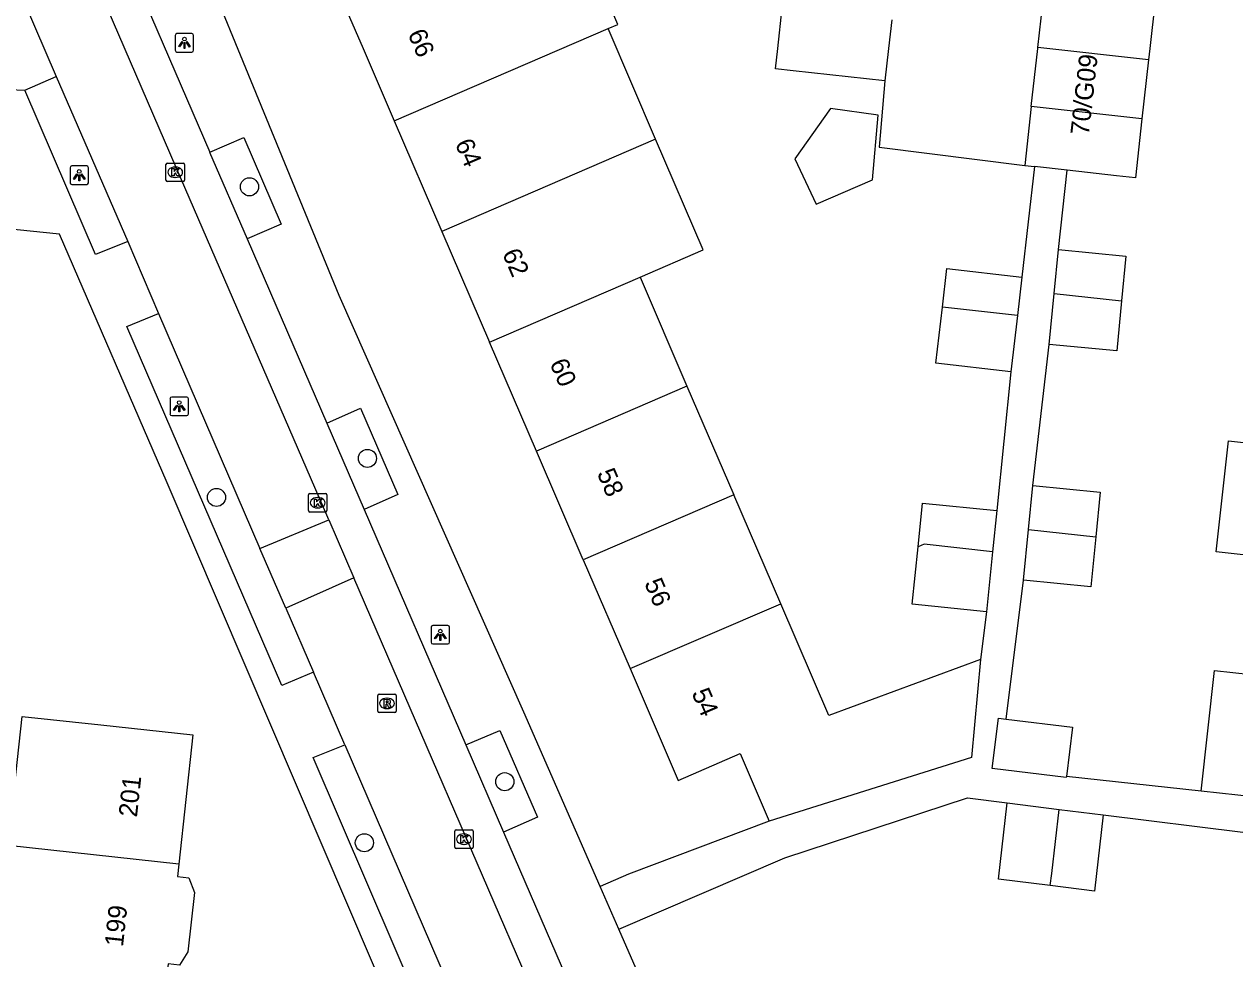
# Model space of a CAD drawing. Extents: x 162026 to 163499, y 387297 to 388169.
# Drawn here: x 162182.6 to 162248.1, y 387700.8 to 387751.3 of the extents above; entities that cross this region are included whole.
import ezdxf

# ---------------------------------------------------------------- set-up
doc = ezdxf.new("R2010")
doc.units = 0
for name, color, linetype in [('IMGEO_Boom', 7, 'Continuous'), ('IMGEO_Kolk', 7, 'Continuous'), ('IMGEO_Lichtpunt', 7, 'Continuous'), ('IMGEO_Pand', 7, 'Continuous'), ('IMGEO_Pand_nummerreeks', 7, 'Continuous'), ('IMGEO_Parkeervlak_open', 7, 'Continuous'), ('IMGEO_Rijbaan_lokaal_open', 7, 'Continuous'), ('IMGEO_Rioolput', 7, 'Continuous'), ('IMGEO_Voetpad_open', 7, 'Continuous')]:
    doc.layers.add(name, color=color, linetype=linetype)

msp = doc.modelspace()

# ---------------------------------------------------------------- linework, layer by layer
at = {"layer": 'IMGEO_Boom'}
for centre in [(162194.804, 387742.533), (162201.178, 387727.86), (162193.021, 387725.749), (162208.602, 387710.391), (162201.011, 387707.094)]:
    msp.add_circle(centre, 0.489, dxfattribs=at)
at = {"layer": 'IMGEO_Kolk'}
for p, q in [((162190.29, 387742.892), (162190.29, 387743.744)), ((162190.365, 387743.818), (162191.217, 387743.818)), ((162190.778, 387743.598), (162190.803, 387743.598)), ((162191.291, 387743.744), (162191.291, 387742.892)), ((162190.801, 387743.038), (162190.776, 387743.038)), ((162191.217, 387742.818), (162190.365, 387742.818)), ((162197.989, 387725.036), (162197.989, 387725.888)), ((162198.064, 387725.962), (162198.916, 387725.962)), ((162198.99, 387725.888), (162198.99, 387725.036)), ((162198.477, 387725.742), (162198.502, 387725.742)), ((162198.916, 387724.962), (162198.064, 387724.962)), ((162198.5, 387725.182), (162198.475, 387725.182)), ((162205.897, 387706.861), (162205.897, 387707.713)), ((162205.972, 387707.787), (162206.824, 387707.787)), ((162206.385, 387707.567), (162206.41, 387707.567)), ((162206.898, 387707.713), (162206.898, 387706.861)), ((162206.408, 387707.007), (162206.383, 387707.007)), ((162206.824, 387706.787), (162205.972, 387706.787))]:
    msp.add_line(p, q, dxfattribs=at)
for points in [[(162190.29, 387742.892), (162190.29, 387743.744)], [(162190.365, 387743.818), (162191.217, 387743.818)], [(162191.291, 387743.744), (162191.291, 387742.892)], [(162190.611, 387743.518), (162190.734, 387743.518), (162190.734, 387743.367), (162190.864, 387743.518), (162191.028, 387743.518), (162190.882, 387743.367), (162191.035, 387743.118), (162190.883, 387743.118), (162190.798, 387743.282), (162190.734, 387743.215), (162190.734, 387743.118), (162190.611, 387743.118), (162190.611, 387743.518)], [(162191.217, 387742.818), (162190.365, 387742.818)], [(162197.989, 387725.036), (162197.989, 387725.888)], [(162198.064, 387725.962), (162198.916, 387725.962)], [(162198.99, 387725.888), (162198.99, 387725.036)], [(162198.31, 387725.662), (162198.433, 387725.662), (162198.433, 387725.511), (162198.563, 387725.662), (162198.727, 387725.662), (162198.581, 387725.511), (162198.734, 387725.262), (162198.582, 387725.262), (162198.497, 387725.426), (162198.433, 387725.359), (162198.433, 387725.262), (162198.31, 387725.262), (162198.31, 387725.662)], [(162198.916, 387724.962), (162198.064, 387724.962)], [(162205.897, 387706.861), (162205.897, 387707.713)], [(162205.972, 387707.787), (162206.824, 387707.787)], [(162206.898, 387707.713), (162206.898, 387706.861)], [(162206.218, 387707.487), (162206.341, 387707.487), (162206.341, 387707.336), (162206.471, 387707.487), (162206.635, 387707.487), (162206.489, 387707.336), (162206.642, 387707.087), (162206.49, 387707.087), (162206.405, 387707.251), (162206.341, 387707.184), (162206.341, 387707.087), (162206.218, 387707.087), (162206.218, 387707.487)], [(162206.824, 387706.787), (162205.972, 387706.787)]]:
    msp.add_lwpolyline(points, dxfattribs=at)
for centre, start, end in [((162190.367, 387743.742), 91.55205, 178.44795), ((162190.367, 387743.742), 91.55205, 178.44795), ((162191.215, 387743.742), 1.55205, 88.44795), ((162191.215, 387743.742), 1.55205, 88.44795), ((162190.367, 387742.894), 181.55205, 268.44795), ((162190.367, 387742.894), 181.55205, 268.44795), ((162191.215, 387742.894), 271.55205, 358.44795), ((162191.215, 387742.894), 271.55205, 358.44795), ((162198.066, 387725.886), 91.55205, 178.44795), ((162198.066, 387725.886), 91.55205, 178.44795), ((162198.914, 387725.886), 1.55205, 88.44795), ((162198.914, 387725.886), 1.55205, 88.44795), ((162198.066, 387725.038), 181.55205, 268.44795), ((162198.066, 387725.038), 181.55205, 268.44795), ((162198.914, 387725.038), 271.55205, 358.44795), ((162198.914, 387725.038), 271.55205, 358.44795), ((162205.974, 387707.711), 91.55205, 178.44795), ((162205.974, 387707.711), 91.55205, 178.44795), ((162206.822, 387707.711), 1.55205, 88.44795), ((162206.822, 387707.711), 1.55205, 88.44795), ((162205.974, 387706.863), 181.55205, 268.44795), ((162205.974, 387706.863), 181.55205, 268.44795), ((162206.822, 387706.863), 271.55205, 358.44795), ((162206.822, 387706.863), 271.55205, 358.44795)]:
    msp.add_arc(centre, 0.0765, start, end, dxfattribs=at)
for centre, major_axis, ratio, start_param, end_param in [((162190.777, 387743.318), (-0.387, 0.002), 0.722429, 4.712389, 7.853982), ((162190.802, 387743.318), (-0.39, 0.002), 0.717154, 1.570796, 4.712389), ((162198.476, 387725.462), (-0.387, 0.002), 0.722429, 4.712389, 7.853982), ((162198.501, 387725.462), (-0.39, 0.002), 0.717154, 1.570796, 4.712389), ((162206.384, 387707.287), (-0.387, 0.002), 0.722429, 4.712389, 7.853982), ((162206.409, 387707.287), (-0.39, 0.002), 0.717154, 1.570796, 4.712389)]:
    msp.add_ellipse(centre, major_axis=major_axis, ratio=ratio, start_param=start_param, end_param=end_param, dxfattribs=at)
at = {"layer": 'IMGEO_Lichtpunt'}
for p, q in [((162191.692, 387750.809), (162190.884, 387750.809)), ((162191.692, 387750.809), (162190.884, 387750.809)), ((162190.79, 387750.714), (162190.79, 387749.907)), ((162190.79, 387750.714), (162190.79, 387749.907)), ((162191.786, 387749.907), (162191.786, 387750.714)), ((162191.786, 387749.907), (162191.786, 387750.714)), ((162190.884, 387749.813), (162191.692, 387749.813)), ((162190.884, 387749.813), (162191.692, 387749.813)), ((162185.107, 387743.563), (162185.107, 387742.756)), ((162185.107, 387743.563), (162185.107, 387742.756)), ((162186.009, 387743.658), (162185.201, 387743.658)), ((162186.009, 387743.658), (162185.201, 387743.658)), ((162186.103, 387742.756), (162186.103, 387743.563)), ((162186.103, 387742.756), (162186.103, 387743.563)), ((162185.201, 387742.662), (162186.009, 387742.662)), ((162185.201, 387742.662), (162186.009, 387742.662)), ((162191.411, 387731.172), (162190.603, 387731.172)), ((162191.411, 387731.172), (162190.603, 387731.172)), ((162190.509, 387731.077), (162190.509, 387730.27)), ((162190.509, 387731.077), (162190.509, 387730.27)), ((162191.505, 387730.27), (162191.505, 387731.077)), ((162191.505, 387730.27), (162191.505, 387731.077)), ((162190.603, 387730.176), (162191.411, 387730.176)), ((162190.603, 387730.176), (162191.411, 387730.176)), ((162204.62, 387718.734), (162204.62, 387717.927)), ((162204.62, 387718.734), (162204.62, 387717.927)), ((162205.522, 387718.829), (162204.714, 387718.829)), ((162205.522, 387718.829), (162204.714, 387718.829)), ((162205.616, 387717.927), (162205.616, 387718.734)), ((162205.616, 387717.927), (162205.616, 387718.734)), ((162204.714, 387717.833), (162205.522, 387717.833)), ((162204.714, 387717.833), (162205.522, 387717.833))]:
    msp.add_line(p, q, dxfattribs=at)
for points in [[(162191.164, 387750.378), (162191.203, 387750.35), (162191.015, 387750.088), (162190.977, 387750.115), (162191.164, 387750.378)], [(162191.266, 387750.33), (162191.313, 387750.33), (162191.313, 387750.008), (162191.266, 387750.008), (162191.266, 387750.33)], [(162191.376, 387750.35), (162191.414, 387750.377), (162191.601, 387750.115), (162191.562, 387750.087), (162191.376, 387750.35)], [(162185.481, 387743.227), (162185.52, 387743.199), (162185.332, 387742.937), (162185.294, 387742.964), (162185.481, 387743.227)], [(162185.583, 387743.179), (162185.63, 387743.179), (162185.63, 387742.857), (162185.583, 387742.857), (162185.583, 387743.179)], [(162185.693, 387743.199), (162185.731, 387743.226), (162185.918, 387742.964), (162185.879, 387742.936), (162185.693, 387743.199)], [(162190.883, 387730.741), (162190.922, 387730.713), (162190.734, 387730.451), (162190.696, 387730.478), (162190.883, 387730.741)], [(162190.985, 387730.693), (162191.032, 387730.693), (162191.032, 387730.371), (162190.985, 387730.371), (162190.985, 387730.693)], [(162191.095, 387730.713), (162191.133, 387730.74), (162191.32, 387730.478), (162191.281, 387730.45), (162191.095, 387730.713)], [(162204.994, 387718.398), (162205.033, 387718.37), (162204.845, 387718.108), (162204.807, 387718.135), (162204.994, 387718.398)], [(162205.096, 387718.35), (162205.143, 387718.35), (162205.143, 387718.028), (162205.096, 387718.028), (162205.096, 387718.35)], [(162205.206, 387718.37), (162205.244, 387718.397), (162205.431, 387718.135), (162205.392, 387718.107), (162205.206, 387718.37)]]:
    msp.add_lwpolyline(points, dxfattribs=at)
for centre in [(162191.289, 387750.512), (162185.606, 387743.361), (162191.008, 387730.875), (162205.119, 387718.532)]:
    msp.add_circle(centre, 0.0994, dxfattribs=at)
for centre, start, end in [((162190.884, 387750.714), 90, 180), ((162190.884, 387750.714), 90, 180), ((162191.692, 387750.714), 0, 90), ((162191.692, 387750.714), 0, 90), ((162190.884, 387749.907), 180, 270), ((162190.884, 387749.907), 180, 270), ((162191.692, 387749.907), 270, 0), ((162191.692, 387749.907), 270, 360), ((162185.201, 387743.563), 90, 180), ((162185.201, 387743.563), 90, 180), ((162186.009, 387743.563), 0, 90), ((162186.009, 387743.563), 0, 90), ((162185.201, 387742.756), 180, 270), ((162185.201, 387742.756), 180, 270), ((162186.009, 387742.756), 270, 0), ((162186.009, 387742.756), 270, 360), ((162190.603, 387731.077), 90, 180), ((162190.603, 387731.077), 90, 180), ((162191.411, 387731.077), 0, 90), ((162191.411, 387731.077), 0, 90), ((162190.603, 387730.27), 180, 270), ((162190.603, 387730.27), 180, 270), ((162191.411, 387730.27), 270, 0), ((162191.411, 387730.27), 270, 360), ((162204.714, 387718.734), 90, 180), ((162204.714, 387718.734), 90, 180), ((162205.522, 387718.734), 0, 90), ((162205.522, 387718.734), 0, 90), ((162204.714, 387717.927), 180, 270), ((162204.714, 387717.927), 180, 270), ((162205.522, 387717.927), 270, 0), ((162205.522, 387717.927), 270, 360)]:
    msp.add_arc(centre, 0.0946, start, end, dxfattribs=at)
at = {"layer": 'IMGEO_Pand'}
for points in [[(162214.179, 387751.078), (162214.716, 387751.309), (162212.21, 387757.129), (162208.222, 387755.494)], [(162237.407, 387750.057), (162237.762, 387753.241)], [(162229.147, 387748.253), (162224.177, 387748.799), (162223.235, 387748.903), (162223.356, 387750), (162223.599, 387752.208)], [(162243.745, 387752.574), (162243.458, 387750), (162243.39, 387749.39)], [(162200.083, 387751.989), (162200.94, 387750), (162202.619, 387746.102)], [(162229.51, 387751.558), (162229.339, 387750), (162229.147, 387748.253)], [(162202.619, 387746.102), (162214.179, 387751.078)], [(162216.754, 387745.1), (162214.179, 387751.078)], [(162237.052, 387746.874), (162237.401, 387750), (162237.407, 387750.057)], [(162243.39, 387749.39), (162237.407, 387750.057)], [(162243.39, 387749.39), (162243.035, 387746.206)], [(162237.052, 387746.874), (162236.697, 387743.69)], [(162243.035, 387746.206), (162237.052, 387746.874)], [(162228.466, 387742.903), (162228.786, 387746.409), (162226.21, 387746.77), (162224.278, 387744.047), (162225.434, 387741.589), (162228.466, 387742.903)], [(162243.035, 387746.206), (162242.68, 387743.022), (162241.667, 387743.135), (162238.994, 387743.434)], [(162202.619, 387746.102), (162205.195, 387740.124)], [(162216.754, 387745.1), (162205.195, 387740.124)], [(162215.91, 387737.649), (162219.329, 387739.121), (162216.754, 387745.1)], [(162236.697, 387743.69), (162237.228, 387743.631)], [(162238.994, 387743.434), (162237.228, 387743.631)], [(162205.195, 387740.124), (162207.77, 387734.145)], [(162238.294, 387736.77), (162238.524, 387739.139)], [(162238.524, 387739.139), (162242.17, 387738.785), (162241.936, 387736.371)], [(162207.77, 387734.145), (162215.91, 387737.649)], [(162215.91, 387737.649), (162218.446, 387731.762)], [(162232.247, 387736.023), (162232.488, 387738.115), (162236.54, 387737.649)], [(162236.54, 387737.649), (162236.302, 387735.579)], [(162238.027, 387734.016), (162238.294, 387736.77)], [(162241.936, 387736.371), (162241.673, 387733.663), (162238.027, 387734.016)], [(162238.294, 387736.77), (162241.936, 387736.371)], [(162235.952, 387732.536), (162231.9, 387733.002), (162232.247, 387736.023)], [(162236.302, 387735.579), (162232.247, 387736.023)], [(162236.302, 387735.579), (162235.952, 387732.536)], [(162210.306, 387728.258), (162207.77, 387734.145)], [(162218.446, 387731.762), (162210.306, 387728.258)], [(162218.446, 387731.762), (162220.978, 387725.884)], [(162250.632, 387722.419), (162247.049, 387722.815), (162247.712, 387728.8), (162251.293, 387728.404), (162251.338, 387728.81)], [(162212.838, 387722.38), (162210.306, 387728.258)], [(162220.978, 387725.884), (162212.838, 387722.38)], [(162223.51, 387720.007), (162220.978, 387725.884)], [(162236.9, 387724.026), (162237.13, 387726.395)], [(162237.13, 387726.395), (162240.776, 387726.041), (162240.542, 387723.628)], [(162230.939, 387723.088), (162231.182, 387725.448), (162235.19, 387725.036)], [(162235.19, 387725.036), (162234.962, 387722.819)], [(162236.633, 387721.272), (162236.9, 387724.026)], [(162236.9, 387724.026), (162240.542, 387723.628)], [(162240.542, 387723.628), (162240.279, 387720.919), (162236.633, 387721.272)], [(162234.628, 387719.565), (162230.62, 387719.977), (162230.939, 387723.088)], [(162234.962, 387722.819), (162231.267, 387723.224), (162230.939, 387723.088)], [(162234.962, 387722.819), (162234.628, 387719.565)], [(162212.838, 387722.38), (162215.371, 387716.501)], [(162215.371, 387716.501), (162223.51, 387720.007)], [(162234.304, 387717.002), (162226.111, 387713.969), (162223.51, 387720.007)], [(162234.304, 387717.002), (162233.816, 387711.701), (162222.885, 387708.266)], [(162215.371, 387716.501), (162217.972, 387710.463), (162221.33, 387711.91), (162222.885, 387708.266)], [(162246.228, 387709.877), (162246.948, 387716.397), (162249.93, 387716.067)], [(162181.769, 387706.943), (162182.523, 387713.915), (162186.768, 387713.456), (162191.739, 387712.919), (162190.985, 387705.945)], [(162238.953, 387710.68), (162238.944, 387710.612), (162234.946, 387711.111), (162235.285, 387713.83), (162235.698, 387713.778)], [(162235.698, 387713.778), (162239.283, 387713.331), (162238.953, 387710.68)], [(162257.287, 387708.655), (162253.028, 387709.126), (162249.21, 387709.548), (162246.228, 387709.877)], [(162238.082, 387704.777), (162235.275, 387705.128), (162235.757, 387709.247)], [(162235.757, 387709.247), (162238.561, 387708.897)], [(162238.082, 387704.777), (162238.162, 387705.431), (162238.561, 387708.897)], [(162238.561, 387708.897), (162240.944, 387708.599)], [(162240.944, 387708.599), (162240.462, 387704.48), (162238.082, 387704.777)], [(162190.985, 387705.945), (162181.769, 387706.943)], [(162190.985, 387705.945), (162190.912, 387705.271), (162191.534, 387705.204), (162191.824, 387704.398), (162191.479, 387701.207), (162191.023, 387700.482), (162190.402, 387700.549), (162190.231, 387698.968), (162184.373, 387699.601), (162184.059, 387696.699)]]:
    msp.add_lwpolyline(points, dxfattribs=at)
at = {"layer": 'IMGEO_Parkeervlak_open'}
for points in [[(162192.658, 387744.41), (162192.64, 387744.402), (162194.687, 387739.718)], [(162198.978, 387729.758), (162201, 387725.104)], [(162206.489, 387712.379), (162208.525, 387707.663)]]:
    msp.add_lwpolyline(points, dxfattribs=at)
at = {"layer": 'IMGEO_Rijbaan_lokaal_open'}
for points in [[(162175.057, 387770.044), (162180.668, 387757.044), (162180.936, 387756.422), (162184.356, 387748.498)], [(162199.088, 387724.536), (162190.837, 387743.58), (162184.007, 387759.385)], [(162184.356, 387748.498), (162188.222, 387739.573)], [(162229.147, 387748.253), (162228.832, 387744.68), (162236.697, 387743.69)], [(162188.222, 387739.573), (162189.885, 387735.684)], [(162189.885, 387735.684), (162195.369, 387722.998)], [(162195.369, 387722.998), (162199.088, 387724.536)], [(162199.088, 387724.536), (162200.438, 387721.412)], [(162196.766, 387719.768), (162195.369, 387722.998)], [(162200.438, 387721.412), (162196.766, 387719.768)], [(162220.431, 387675.156), (162200.438, 387721.412)], [(162196.766, 387719.768), (162198.263, 387716.306)], [(162199.955, 387712.383), (162198.263, 387716.306)], [(162199.955, 387712.383), (162205.878, 387698.65)]]:
    msp.add_lwpolyline(points, dxfattribs=at)
at = {"layer": 'IMGEO_Rioolput'}
for p, q in [((162201.734, 387714.198), (162201.734, 387715.05)), ((162201.809, 387715.124), (162202.661, 387715.124)), ((162202.222, 387714.904), (162202.247, 387714.904)), ((162202.735, 387715.05), (162202.735, 387714.198)), ((162202.661, 387714.124), (162201.809, 387714.124)), ((162202.245, 387714.344), (162202.22, 387714.344))]:
    msp.add_line(p, q, dxfattribs=at)
for points in [[(162201.734, 387714.198), (162201.734, 387715.05)], [(162201.809, 387715.124), (162202.661, 387715.124)], [(162202.323, 387714.822), (162202.071, 387714.824), (162202.071, 387714.424)], [(162202.735, 387715.05), (162202.735, 387714.198)], [(162202.661, 387714.124), (162201.809, 387714.124)], [(162202.071, 387714.424), (162202.195, 387714.424), (162202.195, 387714.586), (162202.206, 387714.586)], [(162202.249, 387714.743), (162202.195, 387714.743), (162202.195, 387714.662)], [(162202.195, 387714.662), (162202.247, 387714.662)], [(162202.253, 387714.557), (162202.324, 387714.424), (162202.464, 387714.424), (162202.399, 387714.55)]]:
    msp.add_lwpolyline(points, dxfattribs=at)
for centre, radius, start, end in [((162201.811, 387715.048), 0.0765, 91.55205, 178.44795), ((162201.811, 387715.048), 0.0765, 91.55205, 178.44795), ((162202.322, 387714.712), 0.109, 350.36119, 89.41601), ((162202.659, 387715.048), 0.0765, 1.55205, 88.44795), ((162202.659, 387715.048), 0.0765, 1.55205, 88.44795), ((162201.811, 387714.2), 0.0765, 181.55205, 268.44795), ((162201.811, 387714.2), 0.0765, 181.55205, 268.44795), ((162202.205, 387714.533), 0.0533, 26.02933, 88.69889), ((162202.231, 387714.851), 0.19, 274.7715, 282.96867), ((162202.255, 387714.647), 0.0964, 77.00612, 93.18647), ((162202.269, 387714.704), 0.0378, 276.66336, 79.67722), ((162202.32, 387714.712), 0.112, 277.58423, 350.98172), ((162202.304, 387714.497), 0.108, 29.51342, 73.79051), ((162202.659, 387714.2), 0.0765, 271.55205, 358.44795), ((162202.659, 387714.2), 0.0765, 271.55205, 358.44795)]:
    msp.add_arc(centre, radius, start, end, dxfattribs=at)
for centre, major_axis, ratio, start_param, end_param in [((162202.221, 387714.624), (-0.387, 0.002), 0.722429, 4.712389, 7.853982), ((162202.246, 387714.624), (-0.39, 0.002), 0.717154, 1.570796, 4.712389)]:
    msp.add_ellipse(centre, major_axis=major_axis, ratio=ratio, start_param=start_param, end_param=end_param, dxfattribs=at)
at = {"layer": 'IMGEO_Voetpad_open'}
for points in [[(162213.749, 387704.73), (162209.626, 387714.146), (162199.646, 387736.659), (162187.75, 387765.667)], [(162187.283, 387756.88), (162192.658, 387744.41)], [(162182.655, 387747.763), (162184.356, 387748.498)], [(162180.954, 387747.827), (162182.655, 387747.763)], [(162188.222, 387739.573), (162186.488, 387738.87), (162182.655, 387747.763)], [(162192.658, 387744.41), (162194.495, 387745.201), (162196.519, 387740.507), (162194.687, 387739.718)], [(162237.228, 387743.631), (162236.54, 387737.649)], [(162238.524, 387739.139), (162238.994, 387743.434)], [(162212.606, 387674.544), (162190.357, 387726.536), (162184.532, 387739.974), (162167.28, 387741.736)], [(162194.687, 387739.718), (162198.978, 387729.758)], [(162198.263, 387716.306), (162196.55, 387715.597), (162188.179, 387734.99), (162189.885, 387735.684)], [(162237.13, 387726.395), (162238.027, 387734.016)], [(162235.952, 387732.536), (162235.19, 387725.036)], [(162198.978, 387729.758), (162200.81, 387730.566), (162202.828, 387725.903), (162201, 387725.104)], [(162201, 387725.104), (162206.489, 387712.379)], [(162235.698, 387713.778), (162236.633, 387721.272)], [(162234.628, 387719.565), (162234.304, 387717.002)], [(162206.489, 387712.379), (162208.335, 387713.153), (162210.366, 387708.478), (162208.525, 387707.663)], [(162205.878, 387698.65), (162204.156, 387697.934), (162198.251, 387711.7), (162199.955, 387712.383)], [(162246.228, 387709.877), (162238.953, 387710.68)], [(162214.757, 387702.428), (162223.73, 387706.285), (162233.615, 387709.515), (162235.757, 387709.247)], [(162222.885, 387708.266), (162215.283, 387705.389), (162213.749, 387704.73)], [(162240.944, 387708.599), (162248.484, 387707.656)], [(162208.525, 387707.663), (162213.663, 387695.793)], [(162214.757, 387702.428), (162213.749, 387704.73)], [(162223.576, 387682.288), (162214.757, 387702.428)]]:
    msp.add_lwpolyline(points, dxfattribs=at)

# ---------------------------------------------------------------- texts
at = {"layer": 'IMGEO_Pand_nummerreeks'}
for s, rotation, p in [('66', 293.30771, (162203.339, 387750.802)), ('70/G09', 83.49273, (162240.156, 387745.284)), ('64', 293.30771, (162205.892, 387744.874)), ('62', 293.30771, (162208.447, 387738.94)), ('60', 293.30578, (162211.008, 387732.997)), ('58', 293.30578, (162213.566, 387727.06)), ('56', 293.30578, (162216.123, 387721.126)), ('54', 293.30578, (162218.68, 387715.188)), ('201', 83.8307, (162188.721, 387708.444)), ('199', 83.82946, (162187.965, 387701.446))]:
    msp.add_text(s, height=1, rotation=rotation, dxfattribs=at).set_placement(p)

doc.saveas('drawing.dxf')
